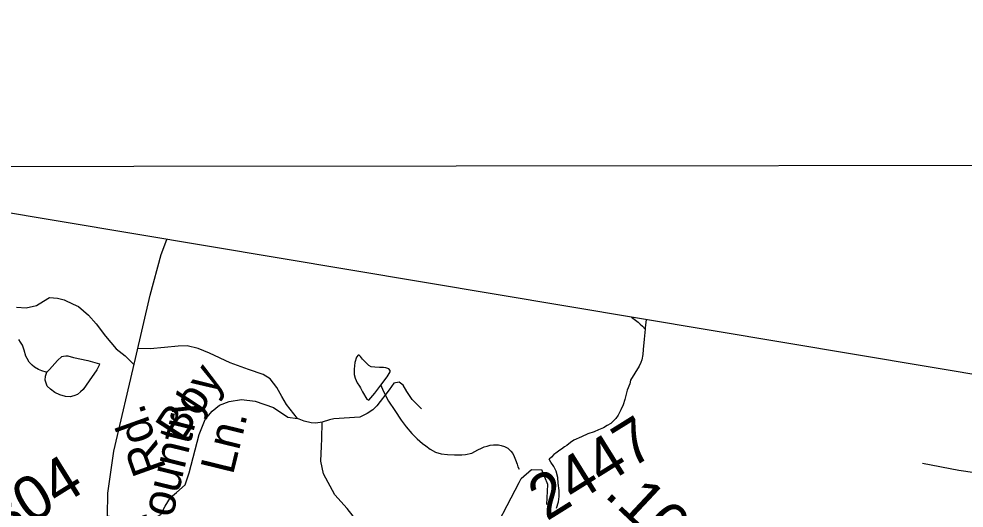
# Model space of a CAD drawing. Extents: x 2001466 to 31450019, y -30647475 to 847247.
# Drawn here: x 2182301 to 2187614, y 794314 to 797060 of the extents above; entities that cross this region are included whole.
import ezdxf

# ---------------------------------------------------------------- set-up
doc = ezdxf.new("R2010")
doc.units = 0
for name, color, linetype in [('Exist Boundary Political CountyLine', 7, 'Continuous'), ('Exist Hydrographic Misc Water Feature', 7, 'Continuous'), ('Exist Road Non-System Type 51', 7, 'Continuous'), ('Exist Road Non-System Type 51 Label', 7, 'Continuous'), ('Exist Road Secondary Mileage Hundredths English Label', 7, 'Continuous'), ('Exist Road Secondary Type 51 Attributed', 7, 'Continuous'), ('Exist Road Secondary Type 51 Label', 7, 'Continuous'), ('Exist Road Secondary Type 51 Number Label', 7, 'Continuous'), ('Map Preparation Inset Cut Line', 7, 'Continuous')]:
    doc.layers.add(name, color=color, linetype=linetype)

msp = doc.modelspace()

# ---------------------------------------------------------------- linework, layer by layer
at = {"layer": 'Exist Boundary Political CountyLine'}
msp.add_lwpolyline([(2192034.4, 787592.5), (2192017, 787600), (2191946.5, 788439.9), (2191463.2, 794429.1), (2179298.2, 796463.3), (2169375.3, 810513.7), (2153809.3, 818455.4), (2147151.2, 821629.4), (2135812.5, 826366.6), (2133839.4, 827270.1)], dxfattribs=at)
at = {"layer": 'Exist Hydrographic Misc Water Feature'}
msp.add_line((2185113.5, 794458), (2185124.2, 794478.9), dxfattribs=at)
for points in [[(2185745.5, 795385.2), (2185781.8, 795357.7), (2185793.9, 795345.7), (2185805.8, 795335.8), (2185822, 795317.9)], [(2185826.8, 795371.6), (2185822, 795326), (2185822, 795317.9)], [(2185822, 795317.9), (2185816.5, 795262), (2185810.7, 795204), (2185808.9, 795175.9), (2185803.1, 795145.9), (2185797.4, 795131.8), (2185787.7, 795109.7), (2185739.8, 795031.3), (2185734.4, 795011.5), (2185720.3, 794975.4), (2185707, 794923.1), (2185696.9, 794893.4), (2185685.4, 794865.1), (2185671.7, 794838.8)], [(2182459.1, 795076.5), (2182455.2, 795076.7), (2182431, 795084.4), (2182411.2, 795092.3), (2182389.2, 795104.1), (2182375.3, 795116.4), (2182358.7, 795132.3), (2182347, 795153.9), (2182340.4, 795165.8), (2182330.8, 795199.7), (2182320.7, 795227.7), (2182310.5, 795245.8), (2182300, 795259.6)], [(2182459.1, 795076.5), (2182473.3, 795092.6), (2182519, 795142.9), (2182542.6, 795164.9), (2182552.8, 795167), (2182564.5, 795169.3), (2182576.6, 795167.5), (2182608.4, 795159.4), (2182688.8, 795142), (2182755.2, 795124.3), (2182753, 795116.5), (2182739.2, 795090.1), (2182695.8, 795028.1), (2182661.7, 794979.8), (2182648, 794965.6), (2182629.9, 794951.7), (2182609.8, 794943.8), (2182589.8, 794937.5), (2182563.7, 794939.4), (2182531.7, 794949.1), (2182503.8, 794963), (2182478, 794980.7), (2182459.8, 794998.5), (2182453.8, 795014.4), (2182449.7, 795032.5), (2182451.5, 795054.5), (2182459.1, 795076.5)], [(2184335.4, 795003.1), (2184370.6, 795051.3), (2184388.9, 795079.4), (2184388.5, 795085.5), (2184380.5, 795095.6), (2184364.5, 795101.3), (2184350.7, 795103.3), (2184328.2, 795103.1), (2184302.6, 795105), (2184280.4, 795106.7), (2184268.5, 795115), (2184252.5, 795128.8), (2184232.4, 795150.5), (2184222, 795164.6), (2184214.4, 795172.7), (2184208.4, 795172.3), (2184198.4, 795160.5), (2184190.4, 795130.5), (2184184.9, 795094.4), (2184186.7, 795064.5), (2184191, 795042.3), (2184202.9, 795016.6), (2184215.2, 794998.5), (2184221.1, 794988.7), (2184233.2, 794966.6), (2184257.2, 794924.8), (2184267.7, 794918.7), (2184301.7, 794959), (2184335.4, 795003.1)], [(2184335.4, 795003.1), (2184349.1, 794971.3), (2184379.4, 794913.6), (2184413.9, 794861.8), (2184450.4, 794808), (2184478.5, 794770.1), (2184510.5, 794732.4), (2184540.6, 794702.6), (2184569.1, 794676.4), (2184589, 794662.9), (2184613.2, 794645.1), (2184643.4, 794627.1), (2184675.3, 794617.4), (2184711.2, 794613.6), (2184749, 794613.5), (2184791.2, 794612), (2184811.1, 794613.9), (2184847, 794622.3), (2184881, 794640.2), (2184900.9, 794650.6), (2184916.9, 794656.7), (2184932.9, 794660.8), (2184950.7, 794666.6), (2184969, 794668.7), (2184986.4, 794668.9), (2184996.7, 794669), (2185012.4, 794665), (2185030.7, 794659.4), (2185048.9, 794649.3), (2185067.2, 794633.2), (2185077.2, 794619.5), (2185085.2, 794603.7), (2185093.2, 794585.4), (2185101.2, 794559.9), (2185105.7, 794545.8), (2185113.5, 794531.7)], [(2185671.7, 794838.8), (2185669.4, 794835.1), (2185655.7, 794816.9), (2185644, 794802.8), (2185627.6, 794788.6), (2185607.7, 794776.6), (2185587.8, 794764.7), (2185559.9, 794752.2), (2185534.1, 794741.9), (2185500.1, 794730), (2185464.2, 794713.5), (2185420.5, 794695.4), (2185402.2, 794681.1), (2185380.5, 794664.9), (2185368.6, 794657), (2185350.8, 794644.7), (2185340.9, 794638.9), (2185319, 794622.3), (2185308.7, 794614.6), (2185295.4, 794600.4), (2185281.5, 794587.8)], [(2185323.1, 794313), (2185335.2, 794348.9), (2185338.9, 794378.7), (2185338.5, 794412.9), (2185332.1, 794452.8), (2185329.7, 794484.8), (2185321.7, 794520.5), (2185307.7, 794546.2), (2185291.1, 794572.2), (2185281.5, 794587.8)], [(2185124.2, 794478.9), (2185182.2, 794530.2), (2185240.3, 794529)], [(2185269.4, 794332.9), (2185274.3, 794446.3), (2185240.3, 794529)], [(2184405.3, 792748.5), (2184380.3, 792814.7), (2184388.3, 792899.8), (2184446.3, 792957.6), (2184679.2, 793034.8), (2184745.3, 793135.2), (2184810.3, 793360.1), (2184809.2, 793560.3), (2184784.2, 793610.1), (2184799.2, 793750.7), (2184915.2, 793902.6), (2184931.2, 794108.9), (2185113.5, 794458)]]:
    msp.add_lwpolyline(points, dxfattribs=at)
at = {"layer": 'Exist Road Non-System Type 51'}
for points in [[(2182287.1, 795440.9), (2182342.6, 795438.7), (2182399.5, 795451.1), (2182438.9, 795475.7), (2182472.6, 795496.3), (2182518, 795492), (2182555.8, 795483.1), (2182606.8, 795458.7), (2182635.7, 795445.4), (2182693.4, 795396.5), (2182735.6, 795347.6), (2182788.9, 795278.7), (2182848.9, 795207.6), (2182898.3, 795167.8), (2182949.1, 795118)], [(2183372.8, 795183.2), (2183308.5, 795209.9), (2183246.3, 795225.4), (2183197.4, 795223.2), (2183119.7, 795214.3), (2183039.8, 795207.6), (2182970.3, 795209.5)], [(2184006.5, 794796.6), (2183971, 794789.9), (2183944.3, 794792.2), (2183904.4, 794801), (2183867.1, 794816.6), (2183804.9, 794894.4), (2183778.3, 794941), (2183751.6, 794989.9), (2183713.9, 795038.8), (2183673.9, 795063.2), (2183591.8, 795092.1), (2183489.6, 795129.9), (2183372.8, 795183.2)], [(2184564.7, 794870.5), (2184512.2, 794923.5), (2184481.3, 794969.1), (2184460.8, 795004.6), (2184438.5, 795020.3), (2184408.6, 795015.8), (2184383.3, 794977.3), (2184312.9, 794887.7), (2184290.7, 794865.5), (2184259.6, 794845.5), (2184217.8, 794824.5), (2184072, 794813.9), (2184046.5, 794809.9), (2184006.5, 794796.6)], [(2182799.4, 794269.6), (2182917.3, 794251.6), (2183009.8, 794246.5), (2183061.2, 794256.8), (2183099.7, 794277.3), (2183122.8, 794323.6), (2183153.6, 794372.4), (2183187, 794400.7), (2183235.8, 794444.4), (2183258.9, 794511.2), (2183315.4, 794727.1), (2183348.8, 794811.9), (2183387.4, 794858.2), (2183428.5, 794891.6), (2183482.4, 794912.2), (2183551.7, 794922.5), (2183628.8, 794914.7), (2183731.5, 794878.8), (2183813.7, 794824.8), (2183867.1, 794816.6)], [(2184339.1, 793670.4), (2184316.4, 793740.1), (2184313.6, 793784), (2184324, 793890.1), (2184332.9, 793956.7), (2184324, 794043.4), (2184302.4, 794093.8), (2184248.8, 794176.9), (2184226.4, 794208.6), (2184146.5, 794311.2), (2184077.6, 794387.8), (2184013.2, 794505.5), (2183997.6, 794576.6), (2184002.1, 794661.1), (2184004.3, 794703.3), (2184006.5, 794796.6)], [(2188396.1, 794379.8), (2188348.2, 794379.8), (2188297.2, 794388.8), (2187937.1, 794456.7), (2187764.4, 794498.1), (2187584, 794525.4), (2187381.2, 794564.4)]]:
    msp.add_lwpolyline(points, dxfattribs=at)
at = {"layer": 'Exist Road Secondary Type 51 Attributed'}
msp.add_lwpolyline([(2182556.7, 789572.2), (2182576.6, 789842.4), (2182608, 790236.1), (2182663.4, 790835), (2182682.3, 791383.7), (2182723.1, 791942.9), (2182755.5, 792516.7), (2182797.4, 793038.2), (2182821.4, 793442.4), (2182834, 793695.8), (2182827.7, 793859.1), (2182816.2, 794056), (2182799.4, 794269.6), (2182801.5, 794397.4), (2182835, 794634), (2182957.5, 795153.4), (2183039.1, 795509.4), (2183100.8, 795737.7), (2183132.1, 795822.2)], dxfattribs=at)
at = {"layer": 'Map Preparation Inset Cut Line'}
msp.add_lwpolyline([(2181134, 796154.7), (2181133.9, 796231.7), (2192007.4, 796243.1), (2192014.7, 789351.9)], dxfattribs=at)

# ---------------------------------------------------------------- texts
at = {"layer": 'Exist Road Non-System Type 51 Label'}
for s, rotation, p in [('Boy', 56.7675, (2183216.9, 794676.4)), ('Country', 76.2203, (2183119.9, 794076.1)), ('Ln.', 76.2203, (2183504, 794495.3))]:
    msp.add_text(s, height=190, rotation=rotation, dxfattribs=at).set_placement(p)
at = {"layer": 'Exist Road Secondary Mileage Hundredths English Label'}
msp.add_text('.10', height=250, rotation=316.8359, dxfattribs=at).set_placement((2185585.9, 794383.8))
at = {"layer": 'Exist Road Secondary Type 51 Label'}
msp.add_text('Rd.', height=190, rotation=109.6343, dxfattribs=at).set_placement((2183131.1, 794537.3))
at = {"layer": 'Exist Road Secondary Type 51 Number Label'}
for s, p in [('2447', (2185267.8, 794237.8)), ('2304', (2182050.2, 794020.3))]:
    msp.add_text(s, height=250, rotation=31.918, dxfattribs=at).set_placement(p)

doc.saveas('drawing.dxf')
